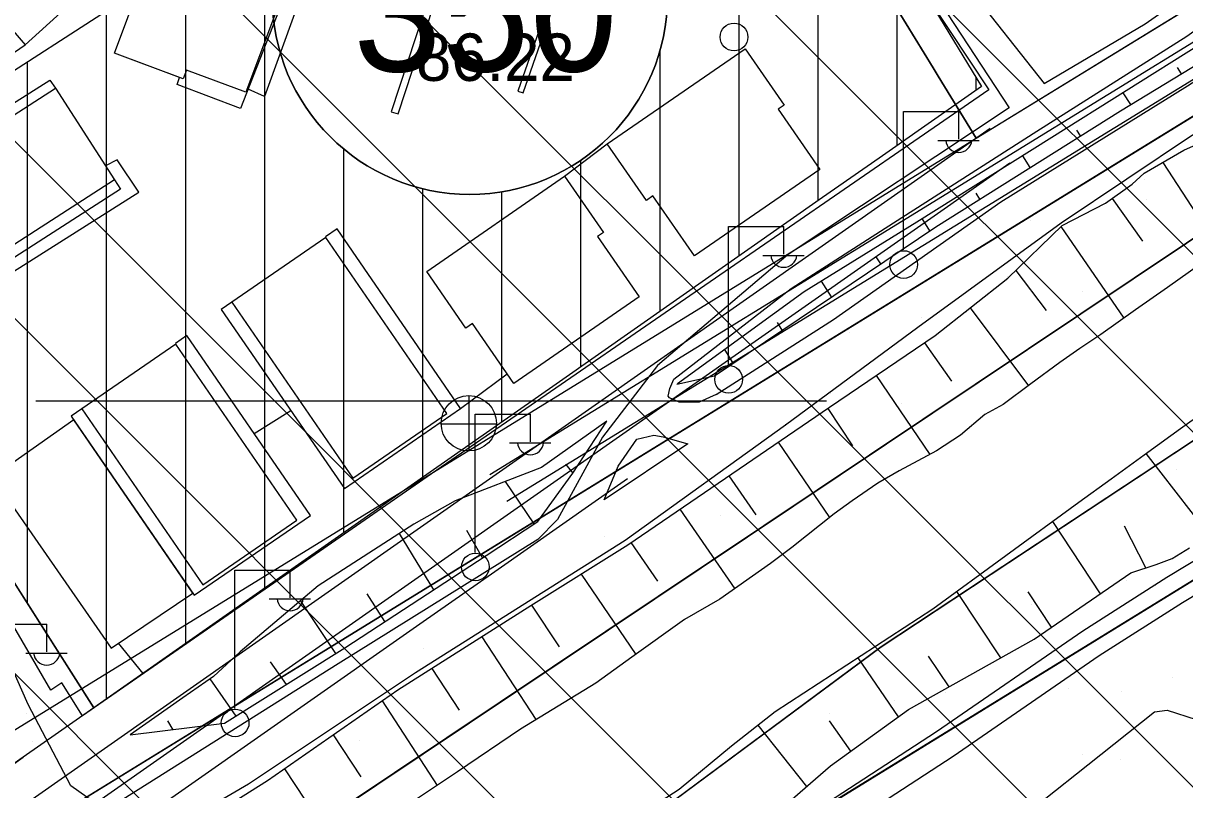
# Model space of a CAD drawing. Extents: x 417995 to 421451, y 4454518 to 4458015.
# Drawn here: x 420630.8 to 420777.8, y 4456957.7 to 4457054.7 of the extents above; entities that cross this region are included whole.
import ezdxf

# ---------------------------------------------------------------- set-up
doc = ezdxf.new("R2010")
doc.units = 0
for name, color, linetype in [('ADAKENARI', 7, 'Continuous'), ('B_Kapi', 7, 'Continuous'), ('B_Mesken', 7, 'Continuous'), ('B_Teras', 7, 'Continuous'), ('B_Ticari', 7, 'Continuous'), ('Default', 7, 'Continuous'), ('Hid_Dere_Sulu_Yat_Gen', 7, 'Continuous'), ('KALDIRIM', 7, 'Continuous'), ('KALDIRIM_FAT', 7, 'Continuous'), ('PL_AYA_BOLGE_PARKI', 7, 'Continuous'), ('PL_AYA_PARK_DINLENME', 7, 'Continuous'), ('PL_KON_MEV_250', 7, 'Continuous'), ('PL_KON_MEV_350', 7, 'Continuous'), ('PL_TA_K_DERE', 7, 'Continuous'), ('S_Cad_Sok_Lambasi', 7, 'Continuous'), ('S_Elektrik_Diregi', 7, 'Continuous'), ('S_Rogar_Kapagi', 7, 'Continuous'), ('Sev_Sevalti', 7, 'Continuous'), ('Sev_Sevustu', 7, 'Continuous'), ('Sev_Tarama', 7, 'Continuous'), ('Sinir_Duvar_tek_tarafa_ait', 7, 'Continuous'), ('Sinir_itirazli_Mulkiyet', 7, 'Continuous'), ('SM_DAIRE', 7, 'Continuous'), ('SM_TAKS', 7, 'Continuous'), ('SN_TR_SIVILASMA', 7, 'Continuous'), ('SN_TR_TASKIN', 7, 'Continuous'), ('TR_ORTAYOGUNKONUT', 7, 'Continuous'), ('TR_PARKALANI', 7, 'Continuous'), ('TRFAT_PARKALANI', 7, 'Continuous'), ('Y_Kot_Noktasi', 7, 'Continuous'), ('Yol_Kaldirim_kenari_bordurtasi', 7, 'Continuous'), ('Yol_Sose', 7, 'Continuous')]:
    doc.layers.add(name, color=color, linetype=linetype)

# ---------------------------------------------------------------- blocks, each defined once
blk = doc.blocks.new('POINT_DISPLAY')
at = {"layer": 'Default'}
blk.add_line((0, 0), (0, 0), dxfattribs=at)

msp = doc.modelspace()

# ---------------------------------------------------------------- linework, layer by layer
at = {"layer": 'ADAKENARI'}
for p, q in [((420751.39, 4457040.11), (420780.42, 4457057.96)), ((420600.43, 4457029.88), (420640.79, 4457055.86)), ((420746.13, 4457056.34), (420752.04, 4457046.67)), ((420553.14, 4456904.06), (420786.7, 4457047.74)), ((420752.04, 4457046.67), (420747.84, 4457043.73)), ((420630.95, 4456928.5), (420804.7, 4457044.74)), ((420747.84, 4457043.73), (420739.1, 4457037.61)), ((420739.1, 4457037.61), (420731.95, 4457032.61)), ((420731.95, 4457032.61), (420698.67, 4457009.31)), ((420639.77, 4456968.07), (420600.43, 4457029.88)), ((420813.26, 4457024.59), (420739.37, 4456975.79)), ((420698.67, 4457009.31), (420681.89, 4456997.56)), ((420547.79, 4456842.07), (420812.9, 4457005.15)), ((420681.89, 4456997.56), (420672.41, 4456990.92)), ((420707.27, 4456997.02), (420690.49, 4456985.27)), ((420672.41, 4456990.92), (420639.77, 4456968.07)), ((420690.49, 4456985.27), (420681.01, 4456978.63)), ((420681.01, 4456978.63), (420648.37, 4456955.78)), ((420739.37, 4456975.79), (420672.47, 4456926.19)), ((420639.77, 4456968.07), (420630.83, 4456961.81)), ((420617.72, 4456952.63), (420630.83, 4456961.81))]:
    msp.add_line(p, q, dxfattribs=at)
at = {"layer": 'B_Kapi'}
msp.add_lwpolyline([(420631.09, 4457051.92), (420635.98, 4457056.36)], dxfattribs=at)
at = {"layer": 'B_Mesken'}
for points in [[(420650.29, 4457046.92), (420650.6, 4457047.8), (420642.36, 4457050.88), (420649.13, 4457068.98), (420657.78, 4457065.75), (420658.09, 4457066.58), (420666.04, 4457063.63), (420658.32, 4457043.89)], [(420709.65, 4457032.24), (420704.71, 4457039.39), (420722.15, 4457051.44), (420727.07, 4457044.32), (420726.32, 4457043.81), (420731.59, 4457036.18), (420715.74, 4457025.23), (420710.49, 4457032.82)], [(420634.21, 4457047.45), (420634.9, 4457046.47), (420642.37, 4457034.87), (420643.12, 4457033.67), (420614.46, 4457015.24), (420613.67, 4457016.36), (420606.19, 4457027.95), (420605.26, 4457029.15)], [(420686.82, 4457016.1), (420681.88, 4457023.26), (420699.31, 4457035.3), (420704.23, 4457028.18), (420703.49, 4457027.67), (420708.76, 4457020.04), (420692.9, 4457009.09), (420687.66, 4457016.68)], [(420669.12, 4457027.56), (420657.23, 4457019.38), (420655.88, 4457018.46), (420671.45, 4456995.8), (420686.15, 4457005.91), (420670.52, 4457028.65), (420669.06, 4457027.65)], [(420650.14, 4457014.06), (420638.24, 4457005.89), (420636.89, 4457004.96), (420652.47, 4456982.31), (420667.17, 4456992.41), (420651.53, 4457015.15), (420650.07, 4457014.15)]]:
    msp.add_lwpolyline(points, close=True, dxfattribs=at)
at = {"layer": 'B_Teras'}
for points in [[(420649.13, 4457068.98), (420657.78, 4457065.75), (420657.33, 4457064.53), (420664.89, 4457061.71), (420659, 4457045.94), (420651.48, 4457048.74), (420651.06, 4457047.63), (420642.36, 4457050.88)], [(420606.19, 4457027.95), (420634.9, 4457046.47), (420642.37, 4457034.87), (420613.67, 4457016.36)], [(420657.23, 4457019.38), (420672.53, 4456997.13), (420684.42, 4457005.31), (420669.12, 4457027.56)], [(420638.24, 4457005.89), (420653.54, 4456983.64), (420665.43, 4456991.81), (420650.14, 4457014.06)]]:
    msp.add_lwpolyline(points, close=True, dxfattribs=at)
at = {"layer": 'B_Ticari'}
msp.add_lwpolyline([(420637.22, 4457004.49), (420626.91, 4456997.26), (420641.95, 4456975.62), (420652.29, 4456982.57)], close=True, dxfattribs=at)
at = {"layer": 'Hid_Dere_Sulu_Yat_Gen'}
for points in [[(420783.99, 4457027.22), (420775.56, 4457021.22), (420771.54, 4457018.42), (420767.13, 4457015.27), (420764.47, 4457013.53), (420761.95, 4457011.75), (420758.27, 4457009.03), (420754.77, 4457006.45), (420752.48, 4457005.16), (420749.39, 4457002.57), (420746.37, 4457000.56), (420741.62, 4456998.04), (420738.94, 4456996.49), (420735.69, 4456994.26), (420733.39, 4456992.59), (420728.04, 4456988.33), (420725.37, 4456986.31), (420718.94, 4456981.79), (420714.46, 4456979.25), (420707.81, 4456974.48), (420703.24, 4456971.17), (420693.74, 4456965.38), (420685.76, 4456959.98), (420680.44, 4456956.43)], [(420780.02, 4457005.35), (420777.2, 4457003.34), (420773.09, 4457000.38), (420768.46, 4456997.01), (420764.36, 4456994.05), (420745.87, 4456980.54), (420725.93, 4456967.54), (420720.44, 4456963.23), (420713.8, 4456957.73), (420697.6, 4456947.24)]]:
    msp.add_lwpolyline(points, dxfattribs=at)
at = {"layer": 'KALDIRIM'}
for p, q in [((420689.86, 4456997.56), (420782.51, 4457054.56)), ((420692.02, 4456994.19), (420784.61, 4457051.15))]:
    msp.add_line(p, q, dxfattribs=at)
at = {"layer": 'KALDIRIM_FAT'}
for p, q in [((420753.15, 4457041.34), (420549.29, 4456898.63)), ((420755.62, 4457036.96), (420551.96, 4456894.39))]:
    msp.add_line(p, q, dxfattribs=at)
at = {"layer": 'PL_AYA_BOLGE_PARKI'}
msp.add_lwpolyline([(420812.9, 4457005.15), (420547.79, 4456842.07), (420549.01, 4456816.22), (420554.83, 4456813.36)], dxfattribs=at)
at = {"layer": 'PL_AYA_PARK_DINLENME'}
msp.add_lwpolyline([(420580.42, 4457017), (420598.32, 4457028.52), (420600.43, 4457029.88), (420639.77, 4456968.07), (420630.83, 4456961.81), (420617.72, 4456952.63), (420552.63, 4456907.07), (420540.5, 4457053.98), (420553.3, 4457055.53), (420579.62, 4457018.26)], close=True, dxfattribs=at)
for points in [[(420786.7, 4457047.74), (420553.14, 4456904.06)], [(420448.86, 4456822.28), (420630.95, 4456928.5), (420804.7, 4457044.74)], [(420531.83, 4456764.19), (420474.47, 4456786.83), (420452.14, 4456799.18), (420495.99, 4456827), (420606.72, 4456893.89), (420672.47, 4456926.19), (420739.37, 4456975.79), (420813.26, 4457024.59)], [(420812.9, 4457005.15), (420547.79, 4456842.07), (420549.01, 4456816.22), (420554.83, 4456813.36), (420570.68, 4456805.34), (420586.36, 4456796.99), (420601.86, 4456788.29), (420617.16, 4456779.27)]]:
    msp.add_lwpolyline(points, dxfattribs=at)
at = {"layer": 'PL_KON_MEV_250'}
msp.add_lwpolyline([(420739.8, 4457059.02), (420742.53, 4457054.57), (420745.93, 4457049.02), (420746.56, 4457047.99), (420751.39, 4457040.11), (420780.42, 4457057.96)], dxfattribs=at)
at = {"layer": 'PL_KON_MEV_350'}
for points in [[(420674.74, 4457151.7), (420663.5, 4457121.82), (420642.79, 4457066.74), (420642.53, 4457066.54), (420636.56, 4457061.79), (420633.08, 4457059.02), (420632.53, 4457058.58), (420629.46, 4457056.14), (420589.82, 4457024.61), (420594.32, 4457017), (420599.58, 4457008.12), (420603.77, 4457001.06), (420604.84, 4456999.24), (420610.1, 4456990.36), (420615.36, 4456981.48), (420620.62, 4456972.59), (420625.89, 4456963.71), (420626.24, 4456963.12), (420751.39, 4457040.11)], [(420751.39, 4457040.11), (420746.56, 4457047.99), (420745.93, 4457049.02), (420742.53, 4457054.57), (420739.8, 4457059.02)]]:
    msp.add_lwpolyline(points, dxfattribs=at)
at = {"layer": 'PL_TA_K_DERE'}
for points in [[(420804.7, 4457044.74), (420630.95, 4456928.5), (420448.86, 4456822.28), (420445.75, 4456820.68), (420442.49, 4456819.42), (420439.11, 4456818.51), (420435.66, 4456817.96), (420432.16, 4456817.78), (420428.67, 4456817.97), (420425.22, 4456818.52), (420421.84, 4456819.44), (420418.58, 4456820.71), (420415.47, 4456822.32), (420412.55, 4456824.24), (420391.32, 4456839.92), (420388.94, 4456846.44), (420381.82, 4456853.57), (420368.76, 4456852.38), (420361.07, 4456855.95), (420359.27, 4456828.3), (420369.43, 4456824.29), (420413.74, 4456796.23), (420457.31, 4456777.77)], [(420531.83, 4456764.19), (420474.47, 4456786.83), (420452.14, 4456799.18), (420495.99, 4456827), (420606.72, 4456893.89), (420672.47, 4456926.19), (420739.37, 4456975.79), (420813.26, 4457024.59)]]:
    msp.add_lwpolyline(points, dxfattribs=at)
at = {"layer": 'S_Cad_Sok_Lambasi'}
msp.add_circle((420720.74, 4457052.92), 1.75, dxfattribs=at)
at = {"layer": 'S_Elektrik_Diregi'}
for p, q in [((420742.16, 4457025.98), (420742.16, 4457043.48)), ((420742.16, 4457043.48), (420749.16, 4457043.48)), ((420749.16, 4457039.98), (420749.16, 4457043.48)), ((420746.5, 4457039.84), (420751.75, 4457039.84)), ((420720.03, 4457011.44), (420720.03, 4457028.94)), ((420720.03, 4457028.94), (420727.03, 4457028.94)), ((420727.03, 4457025.44), (420727.03, 4457028.94)), ((420724.37, 4457025.3), (420729.62, 4457025.3)), ((420687.99, 4456987.73), (420687.99, 4457005.23)), ((420687.99, 4457005.23), (420694.99, 4457005.23)), ((420694.99, 4457001.73), (420694.99, 4457005.23)), ((420692.33, 4457001.59), (420697.58, 4457001.59)), ((420657.59, 4456968), (420657.59, 4456985.5)), ((420657.59, 4456985.5), (420664.59, 4456985.5)), ((420664.59, 4456982), (420664.59, 4456985.5)), ((420661.93, 4456981.86), (420667.18, 4456981.86)), ((420626.8, 4456978.63), (420633.8, 4456978.63)), ((420633.8, 4456975.13), (420633.8, 4456978.63)), ((420631.14, 4456974.99), (420636.39, 4456974.99))]:
    msp.add_line(p, q, dxfattribs=at)
for centre in [(420742.2, 4457024.14), (420720.07, 4457009.61), (420688.03, 4456985.89), (420657.63, 4456966.16)]:
    msp.add_circle(centre, 1.75, dxfattribs=at)
for centre in [(420749.17, 4457039.99), (420727.03, 4457025.45), (420694.99, 4457001.74), (420664.59, 4456982.01), (420633.8, 4456975.14)]:
    msp.add_arc(centre, 1.66, 184.8384, 355.1464, dxfattribs=at)
at = {"layer": 'S_Rogar_Kapagi'}
for p, q in [((420687.24, 4457000.53), (420687.24, 4457007.53)), ((420683.67, 4457004), (420690.67, 4457004))]:
    msp.add_line(p, q, dxfattribs=at)
msp.add_circle((420687.19, 4457004.06), 3.5, dxfattribs=at)
at = {"layer": 'Sev_Sevalti'}
for points in [[(420793.96, 4457063.1), (420792.99, 4457062.37), (420779.76, 4457052.02), (420760.94, 4457040.19), (420743.85, 4457029.52), (420729.61, 4457020.69), (420713.58, 4457009.04)], [(420783.99, 4457027.22), (420775.56, 4457021.22), (420771.54, 4457018.42), (420767.13, 4457015.27), (420764.47, 4457013.53), (420761.95, 4457011.75), (420758.27, 4457009.03), (420754.77, 4457006.45), (420752.48, 4457005.16), (420749.39, 4457002.57), (420746.37, 4457000.56), (420741.62, 4456998.04), (420738.94, 4456996.49), (420735.69, 4456994.26), (420733.39, 4456992.59), (420728.04, 4456988.33), (420725.37, 4456986.31), (420718.94, 4456981.79), (420714.46, 4456979.25), (420707.81, 4456974.48), (420703.24, 4456971.17), (420693.74, 4456965.38), (420685.76, 4456959.98), (420680.44, 4456956.43)], [(420704.64, 4457004.32), (420696.38, 4456998.47), (420685.46, 4456994.25), (420680.25, 4456991.29), (420668.13, 4456983.5), (420658.25, 4456975.16), (420654.9, 4456972.01), (420651.03, 4456969.35), (420644.37, 4456964.63)], [(420780.02, 4457005.35), (420777.2, 4457003.34), (420773.09, 4457000.38), (420768.46, 4456997.01), (420764.36, 4456994.05), (420745.87, 4456980.54), (420725.93, 4456967.54), (420720.44, 4456963.23), (420713.8, 4456957.73), (420697.6, 4456947.24)]]:
    msp.add_lwpolyline(points, dxfattribs=at)
at = {"layer": 'Sev_Sevustu'}
for points in [[(420713.5, 4457009.02), (420718.27, 4457010.07), (420746.25, 4457028.91), (420769.63, 4457043.6), (420787.46, 4457054.4), (420793.91, 4457057.98)], [(420628.8, 4456940.25), (420637.4, 4456945.05), (420644.29, 4456949.17), (420653.31, 4456953.58), (420661.74, 4456958.86), (420678.23, 4456970.33), (420695.03, 4456981), (420707.3, 4456988.7), (420732.82, 4457006.09), (420746.18, 4457015.17), (420755.37, 4457022.4), (420762.25, 4457029.09), (420767.72, 4457031.91), (420771.09, 4457034.29), (420772.64, 4457035.69), (420777.63, 4457038.6), (420789.99, 4457044.14)], [(420644.37, 4456964.63), (420656.29, 4456966.11), (420671.5, 4456975.66), (420689.39, 4456987.33), (420695.93, 4456991.64), (420700.37, 4456997.73), (420704.64, 4457004.32)], [(420624.33, 4456892.54), (420637.55, 4456900.73), (420651.84, 4456908.38), (420657.85, 4456911.22), (420666.97, 4456915.94), (420671.49, 4456919.59), (420682.89, 4456924.82), (420694.91, 4456933.41), (420700.67, 4456937.65), (420708.19, 4456942.99), (420718.9, 4456949.92), (420726.47, 4456955.07), (420730.43, 4456958.52), (420732.95, 4456960.73), (420742.8, 4456967.84), (420758.71, 4456976.75), (420770.95, 4456985.14), (420774.12, 4456986.19), (420776.15, 4456986.96), (420778.36, 4456988.29)]]:
    msp.add_lwpolyline(points, dxfattribs=at)
at = {"layer": 'Sev_Tarama'}
for p, q in [((420777.36, 4457048.28), (420776.84, 4457049.07)), ((420770.93, 4457044.39), (420769.96, 4457045.86)), ((420764.56, 4457040.41), (420764.09, 4457041.14)), ((420758.2, 4457036.42), (420757.26, 4457037.9)), ((420775, 4457037.06), (420782.2, 4457025.95)), ((420751.85, 4457032.43), (420751.38, 4457033.18)), ((420768.58, 4457032.51), (420772.42, 4457027.11)), ((420745.52, 4457028.42), (420744.54, 4457029.95)), ((420762.1, 4457028.94), (420770.06, 4457017.36)), ((420739.3, 4457024.23), (420738.73, 4457025.11)), ((420756.38, 4457023.39), (420760.22, 4457018.31)), ((420733.08, 4457020.04), (420731.79, 4457022.04)), ((420750.6, 4457018.65), (420757.97, 4457008.81)), ((420726.85, 4457015.85), (420726.23, 4457016.82)), ((420720.64, 4457011.66), (420719.58, 4457013.4)), ((420744.83, 4457014.25), (420748.26, 4457009.37)), ((420738.73, 4457010.11), (420745.52, 4457000.11)), ((420732.59, 4457005.93), (420735.74, 4457001.2)), ((420726.33, 4457001.67), (420732.81, 4456992.13)), ((420780.46, 4456990.46), (420772.89, 4457000.23)), ((420700.38, 4456997.76), (420699.47, 4456998.88)), ((420695.46, 4456991.33), (420691.83, 4456996.71)), ((420720.1, 4456997.43), (420723.51, 4456992.46)), ((420713.89, 4456993.19), (420720.83, 4456983.12)), ((420767.08, 4456982.49), (420761.06, 4456991.64)), ((420772.82, 4456985.76), (420770.15, 4456991.03)), ((420682.78, 4456983.01), (420678.43, 4456990.11)), ((420688.92, 4456987.02), (420686.93, 4456990.49)), ((420707.68, 4456988.96), (420711.05, 4456984.09)), ((420701.39, 4456984.99), (420708.3, 4456974.83)), ((420676.58, 4456978.97), (420674.33, 4456982.5)), ((420754.49, 4456974.39), (420748.93, 4456982.77)), ((420760.91, 4456978.26), (420757.95, 4456982.73)), ((420670.37, 4456974.94), (420665.92, 4456981.63)), ((420695.14, 4456981.06), (420698.62, 4456975.78)), ((420688.83, 4456977.06), (420695.69, 4456966.57)), ((420664.12, 4456971.02), (420662.11, 4456973.87)), ((420741.55, 4456966.94), (420736.43, 4456974.39)), ((420747.95, 4456970.73), (420745.35, 4456974.61)), ((420657.75, 4456967.02), (420654.48, 4456971.72)), ((420682.51, 4456973.04), (420685.96, 4456967.75)), ((420676.24, 4456968.94), (420683.19, 4456958.26)), ((420649.8, 4456965.3), (420649.12, 4456966.41)), ((420729.97, 4456958.12), (420723.81, 4456965.88)), ((420735.52, 4456962.58), (420732.82, 4456966.43)), ((420670.05, 4456964.63), (420673.52, 4456959.35)), ((420663.88, 4456960.34), (420670.78, 4456949.88))]:
    msp.add_line(p, q, dxfattribs=at)
at = {"layer": 'Sinir_Duvar_tek_tarafa_ait'}
for points in [[(420755.42, 4457097.31), (420740.43, 4457065.18), (420752.96, 4457046.22), (420682.47, 4456997.67), (420638.31, 4456967.05), (420635.71, 4456971.22), (420634.32, 4456970.28), (420629.64, 4456978.34)], [(420680.68, 4457094.28), (420679.26, 4457094.8), (420661.34, 4457045.39), (420659.26, 4457046.31)], [(420606.19, 4457027.95), (420603.21, 4457026.13), (420600.16, 4457030.77), (420631.09, 4457051.92)], [(420646.01, 4456972.39), (420642.86, 4456976.23)]]:
    msp.add_lwpolyline(points, dxfattribs=at)
at = {"layer": 'Sinir_itirazli_Mulkiyet'}
msp.add_lwpolyline([(420734.92, 4456935.7), (420748.92, 4456947.69), (420765.51, 4456960.84), (420773.93, 4456967.54), (420775.52, 4456967.77), (420779.21, 4456966.59), (420784.85, 4456963)], dxfattribs=at)
at = {"layer": 'SM_DAIRE'}
msp.add_circle((420687.31, 4457058.01), 25, dxfattribs=at)
at = {"layer": 'SN_TR_SIVILASMA'}
for p, q in [((421282.29, 4456521.91), (420118.46, 4457685.73)), ((421282.05, 4456499.69), (420108.49, 4457673.26)), ((421281.59, 4456455.25), (420088.53, 4457648.31)), ((421281.36, 4456433.03), (420079.09, 4457635.3)), ((421280.9, 4456388.6), (420066.93, 4457602.56)), ((421280.66, 4456366.38), (420060.85, 4457586.19)), ((421280.2, 4456321.94), (420048.69, 4457553.45))]:
    msp.add_line(p, q, dxfattribs=at)
at = {"layer": 'SN_TR_TASKIN'}
msp.add_line((420632.43, 4457006.9), (420732.43, 4457006.9), dxfattribs=at)
at = {"layer": 'TR_ORTAYOGUNKONUT'}
for p, q in [((420721.38, 4457025.21), (420721.38, 4457142.26)), ((420731.38, 4457032.21), (420731.38, 4457138.58)), ((420741.38, 4457039.21), (420741.38, 4457134.9)), ((420661.38, 4456983.2), (420661.38, 4457110.38)), ((420651.38, 4456976.2), (420651.38, 4457083.93)), ((420641.38, 4456969.2), (420641.38, 4457057.43)), ((420711.38, 4457018.21), (420711.38, 4457051.26)), ((420631.38, 4456981.25), (420631.38, 4457049.8)), ((420751.38, 4457046.21), (420751.38, 4457047.74)), ((420671.38, 4456990.2), (420671.38, 4457038.74)), ((420701.38, 4457011.21), (420701.38, 4457037.35)), ((420681.38, 4456997.2), (420681.38, 4457033.72)), ((420691.38, 4457004.21), (420691.38, 4457033.34))]:
    msp.add_line(p, q, dxfattribs=at)
for points in [[(420626.24, 4456963.12), (420751.39, 4457040.11), (420746.56, 4457047.99), (420745.93, 4457049.02), (420742.53, 4457054.57), (420739.8, 4457059.02)], [(420739.8, 4457059.02), (420742.53, 4457054.57), (420745.93, 4457049.02), (420746.56, 4457047.99), (420751.39, 4457040.11), (420780.42, 4457057.96)]]:
    msp.add_lwpolyline(points, dxfattribs=at)
msp.add_arc((420687.31, 4457058.01), 25, 180, 0, dxfattribs=at)
at = {"layer": 'TRFAT_PARKALANI'}
for p, q in [((420631.27, 4456967.39), (420631.27, 4456967.39)), ((420632.04, 4456963.83), (420632.04, 4456963.83))]:
    msp.add_line(p, q, dxfattribs=at)
at = {"layer": 'Yol_Kaldirim_kenari_bordurtasi'}
for points in [[(420677.39, 4457043.47), (420678.25, 4457043.19), (420691.58, 4457083.87), (420690.73, 4457084.15), (420677.39, 4457043.47)], [(420693.41, 4457046.07), (420694.06, 4457045.84), (420706.48, 4457081.43), (420705.83, 4457081.66), (420693.41, 4457046.07)], [(420699.31, 4457035.3), (420704.71, 4457039.39)], [(420614.97, 4457014.03), (420645.47, 4457033.29), (420642.71, 4457037.4), (420641.24, 4457036.63)], [(420686.15, 4457005.91), (420692.05, 4457010.33)], [(420660.06, 4457002.75), (420664.67, 4457005.67)]]:
    msp.add_lwpolyline(points, dxfattribs=at)
at = {"layer": 'Yol_Sose'}
for points in [[(420794.52, 4457116.42), (420776.66, 4457124.03), (420775.53, 4457123.61), (420773.7, 4457121.72), (420763.89, 4457100.3), (420751.65, 4457075.05), (420748.39, 4457067.1), (420748.25, 4457065.08), (420750.22, 4457059.38), (420759.97, 4457047.06), (420772.73, 4457054.58), (420777.52, 4457057.96), (420779.71, 4457059.87), (420780.25, 4457061.21), (420781.58, 4457065.9), (420793.46, 4457093.29), (420794.3, 4457095.08)], [(420718.48, 4457007.72), (420716.33, 4457006.71), (420713.82, 4457006.74), (420712.59, 4457007.28), (420712.43, 4457007.5), (420712.63, 4457008.48), (420713.12, 4457009.65), (420727.95, 4457021.13), (420739.86, 4457028.74), (420759.06, 4457041.03), (420778.03, 4457053.03), (420780.8, 4457055.02), (420782.85, 4457056.79), (420785.93, 4457063.81), (420786.89, 4457065.55), (420794.16, 4457081.7)], [(420743.4, 4457062.51), (420755.53, 4457043.98), (420727.6, 4457025.39), (420711.06, 4457011.39), (420704.11, 4457002.29), (420698.41, 4456991.88), (420695.91, 4456989.37), (420670.66, 4456973.63), (420642.29, 4456955.74), (420639.88, 4456956.04), (420636.84, 4456958.19), (420631.43, 4456968.48), (420628.11, 4456976.03)], [(420625.6, 4457058.36), (420625.69, 4457058.2), (420631.09, 4457051.92)], [(420718.48, 4457007.72), (420733.31, 4457017.19), (420754.5, 4457032.07), (420778.12, 4457046.76), (420790.1, 4457054.47), (420793.9, 4457056.63)], [(420793.82, 4457049.01), (420778.72, 4457040.49), (420762.12, 4457029.37), (420743.99, 4457016.17), (420727.24, 4457003.82), (420706.95, 4456989.23), (420680.43, 4456972.48), (420659.31, 4456958.41), (420639.7, 4456946.93), (420625.43, 4456938.51), (420603.14, 4456924.69), (420588.77, 4456916.52), (420578.73, 4456910.46)], [(420704.31, 4456994.39), (420706.09, 4456998.64), (420708.44, 4457002.03), (420710.58, 4457002.55), (420711.76, 4457002.36), (420714.89, 4457001.47), (420704.31, 4456994.39)], [(420694.07, 4456929.7), (420711.79, 4456941.85), (420729.9, 4456954.35), (420746.37, 4456965.07), (420764.86, 4456977.81), (420775.47, 4456984.58), (420793.25, 4456995.3)], [(420720.36, 4456943.19), (420732, 4456951.22), (420748.46, 4456961.94), (420766.95, 4456974.67), (420777.46, 4456981.38), (420793.21, 4456990.87)]]:
    msp.add_lwpolyline(points, dxfattribs=at)

# ---------------------------------------------------------------- block references
at = {"layer": 'TR_PARKALANI', "xscale": 0.1, "yscale": 0.10000000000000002}
for p in [(420772.69, 4457034.85), (420772.97, 4457032.32), (420758.2, 4457029.72), (420755.32, 4457022.68), (420764.86, 4457020.74), (420744.43, 4457017.48), (420750.09, 4457018.13), (420735.32, 4457015.53), (420732.94, 4457007.84), (420741.98, 4457006.55), (420727.21, 4457003.95), (420736.2, 4457000.66), (420776.65, 4456998.26), (420719.09, 4456992.36), (420704.32, 4456989.76), (420703.18, 4456986.18), (420770.42, 4456984.18), (420774.05, 4456983.49), (420755.65, 4456981.58), (420758.41, 4456981.17), (420696.21, 4456978.17), (420681.44, 4456975.57), (420776.25, 4456971.86), (420763, 4456970.52), (420684.94, 4456969.09), (420741.03, 4456969), (420747.54, 4456969.99), (420769.73, 4456970.1), (420732.76, 4456967.39), (420673.33, 4456963.98), (420764.76, 4456962.22), (420769.66, 4456961.54), (420754.89, 4456958.94)]:
    msp.add_blockref('POINT_DISPLAY', p, dxfattribs=at)

# ---------------------------------------------------------------- texts
at = {"layer": 'SM_TAKS'}
msp.add_text('350', height=15, dxfattribs=at).set_placement((420672.57, 4457048.57))
at = {"layer": 'Y_Kot_Noktasi'}
msp.add_text('86.22', height=6, dxfattribs=at).set_placement((420680.51, 4457047.37))

doc.saveas('drawing.dxf')
